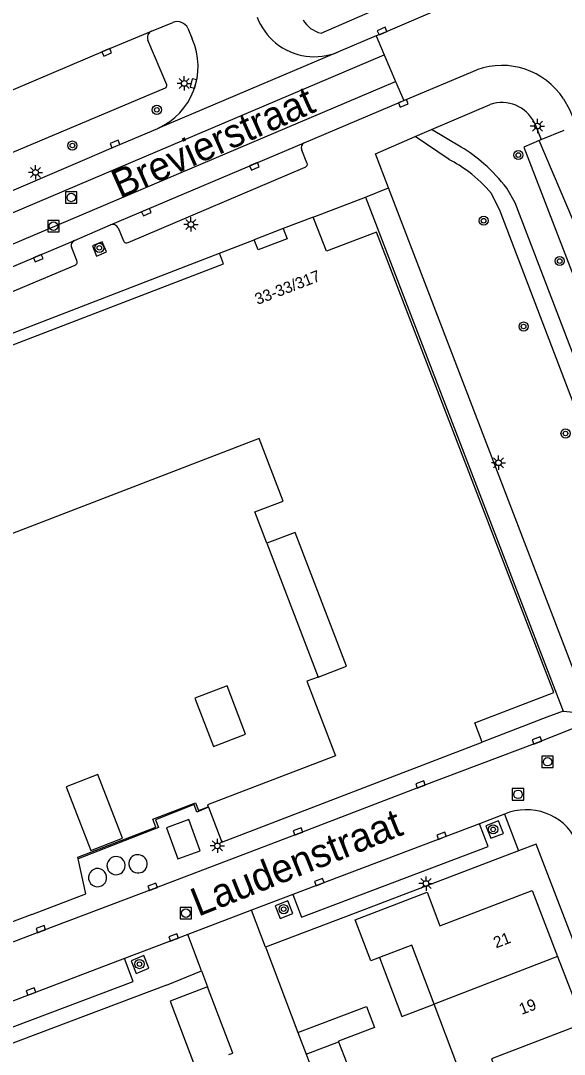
# Model space of a CAD drawing. Extents: x 136000 to 138005, y 398500 to 400500.
# Drawn here: x 137588 to 137635.7, y 399616.9 to 399707.5 of the extents above; entities that cross this region are included whole.
import ezdxf

# ---------------------------------------------------------------- set-up
doc = ezdxf.new("R2010")
doc.units = 0
for name, color, linetype in [('gg-afsc-hekwerk', 7, 'Continuous'), ('gg-afsc-muur', 7, 'Continuous'), ('gg-anno-huisnummerreeks BGT', 7, 'Continuous'), ('gg-anno-openbare ruimte label', 7, 'Continuous'), ('gg-bbg-bijgebouw', 7, 'Continuous'), ('gg-bbg-hoofdgebouw', 7, 'Continuous'), ('gg-bbg-lage trafo', 7, 'Continuous'), ('gg-bbg-luifel en loopbrug', 7, 'Continuous'), ('gg-bbg-onder overbouw', 7, 'Continuous'), ('gg-bbg-pand overbouw', 7, 'Continuous'), ('gg-bbg-tussenscheiding', 7, 'Continuous'), ('gg-knt-verharding', 7, 'Continuous'), ('gg-knt-verharding nz', 7, 'Continuous'), ('gg-kwrk-afval apart plaats', 7, 'Continuous'), ('gt-grn-groengrens', 7, 'Continuous'), ('gt-grn-vlakafsluiter', 7, 'Continuous'), ('gt-grn-weggrens', 7, 'Continuous'), ('gt-symb-boom', 7, 'Continuous'), ('gt-symb-kolk', 7, 'Continuous'), ('gt-symb-lichtmast', 7, 'Continuous'), ('gt-symb-rioolschacht', 7, 'Continuous')]:
    doc.layers.add(name, color=color, linetype=linetype)

# ---------------------------------------------------------------- blocks, each defined once
blk = doc.blocks.new('gt0-KOLK')
at = {"layer": 'gt-symb-kolk'}
blk.add_lwpolyline([(0, 0), (0.375, 0), (0.375, 0.4), (-0.375, 0.4), (-0.375, 0), (0, 0)], dxfattribs=at)
blk = doc.blocks.new('gt0-LMAST')
at = {"layer": 'gt-symb-lichtmast'}
for p, q in [((-0.182, 0.173), (-0.447, 0.438)), ((-0.005, 0.246), (-0.005, 0.621)), ((0.172, 0.173), (0.437, 0.438)), ((-0.255, -0.004), (-0.63, -0.004)), ((-0.182, -0.181), (-0.447, -0.446)), ((-0.005, -0.254), (-0.005, -0.629)), ((0.437, -0.446), (0.172, -0.181)), ((0.245, -0.004), (0.62, -0.004))]:
    blk.add_line(p, q, dxfattribs=at)
blk.add_circle((-0.005, -0.004), 0.25, dxfattribs=at)
blk = doc.blocks.new('gt0-BOOM')
at = {"layer": 'gt-symb-boom'}
for radius in [0.4, 0.2]:
    blk.add_circle((0, 0), radius, dxfattribs=at)
blk = doc.blocks.new('gt0-RS')
at = {"layer": 'gt-symb-rioolschacht'}
blk.add_lwpolyline([(-0.5, -0.5), (0.5, -0.5), (0.5, 0.5), (-0.5, 0.5)], close=True, dxfattribs=at)
blk.add_circle((0, 0), 0.375, dxfattribs=at)

msp = doc.modelspace()

# ---------------------------------------------------------------- linework, layer by layer
at = {"layer": 'gg-afsc-hekwerk'}
msp.add_line((137609.564, 399626.094), (137612.312, 399618.838), dxfattribs=at)
for points in [[(137593.063, 399634.067), (137593.037, 399634.188), (137599.867, 399636.843), (137599.61, 399637.519), (137603.353, 399638.962), (137603.605, 399638.286), (137604.463, 399638.619)], [(137589.006, 399629.183), (137593.729, 399630.973), (137593.063, 399634.067)]]:
    msp.add_lwpolyline(points, dxfattribs=at)
at = {"layer": 'gg-afsc-muur'}
for p, q in [((137617.332, 399629.305), (137609.482, 399626.316)), ((137609.482, 399626.316), (137609.564, 399626.094)), ((137600.795, 399622.988), (137588.036, 399618.163))]:
    msp.add_line(p, q, dxfattribs=at)
at = {"layer": 'gg-bbg-bijgebouw'}
for p, q in [((137606.607, 399617.023), (137604.406, 399622.829)), ((137612.312, 399618.838), (137613.036, 399616.937)), ((137606.264, 399616.893), (137606.607, 399617.023)), ((137613.036, 399616.937), (137613.75, 399615.065))]:
    msp.add_line(p, q, dxfattribs=at)
for points in [[(137604.406, 399622.829), (137601.122, 399621.581), (137603.267, 399615.923)], [(137612.312, 399618.838), (137618.329, 399621.117), (137619.034, 399619.256), (137615.87, 399618.057), (137615.883, 399618.023)], [(137615.883, 399618.023), (137616.595, 399616.143), (137613.75, 399615.065)]]:
    msp.add_lwpolyline(points, dxfattribs=at)
at = {"layer": 'gg-bbg-hoofdgebouw'}
for p, q in [((137613.655, 399690.324), (137611.023, 399689.314)), ((137613.663, 399690.327), (137613.655, 399690.324)), ((137605.443, 399687.161), (137608.488, 399688.341)), ((137604.463, 399638.619), (137604.479, 399638.577)), ((137624.265, 399621.318), (137624.263, 399621.322))]:
    msp.add_line(p, q, dxfattribs=at)
for points in [[(137628.475, 399644.287), (137627.84, 399645.967), (137634.741, 399648.628), (137619.204, 399689.011), (137614.821, 399687.335), (137613.774, 399690.019), (137613.663, 399690.327)], [(137573.094, 399644.79), (137568.256, 399643.757), (137563.08, 399668.608), (137563.044, 399668.705), (137568.126, 399670.664), (137567.766, 399671.601), (137605.804, 399686.228), (137605.443, 399687.161)], [(137609.588, 399661.719), (137608.535, 399664.468), (137611.031, 399665.426), (137608.93, 399670.896), (137576.183, 399658.312), (137577.151, 399653.826), (137571.401, 399652.591), (137573.094, 399644.79)], [(137614.095, 399649.996), (137616.589, 399650.956), (137612.086, 399662.678), (137609.588, 399661.719)], [(137614.095, 399649.996), (137613.115, 399649.619), (137615.618, 399643.072), (137604.402, 399638.777), (137604.463, 399638.619)], [(137604.479, 399638.577), (137605.663, 399635.503), (137628.475, 399644.287)], [(137619.46, 399625.401), (137618.711, 399625.116), (137617.343, 399628.711), (137623.652, 399631.137), (137624.768, 399628.186), (137632.854, 399631.275), (137635.081, 399625.493)], [(137624.263, 399621.322), (137622.3, 399626.482), (137619.46, 399625.401)], [(137635.081, 399625.493), (137637.347, 399619.611), (137629.286, 399616.51), (137630.413, 399613.543)], [(137626.095, 399611.901), (137624.106, 399611.145), (137622.72, 399614.715), (137626.263, 399616.066), (137624.265, 399621.318)]]:
    msp.add_lwpolyline(points, dxfattribs=at)
at = {"layer": 'gg-bbg-lage trafo'}
msp.add_lwpolyline([(137601.788, 399634.045), (137603.762, 399634.77), (137602.759, 399637.502), (137600.785, 399636.777), (137601.788, 399634.045)], dxfattribs=at)
at = {"layer": 'gg-bbg-luifel en loopbrug'}
msp.add_line((137609.588, 399661.719), (137614.095, 399649.996), dxfattribs=at)
for points in [[(137604.906, 399643.908), (137607.726, 399644.987), (137606.106, 399649.229), (137603.283, 399648.149), (137604.906, 399643.908)], [(137594.163, 399634.789), (137596.947, 399635.857), (137594.783, 399641.441), (137592.005, 399640.365), (137594.163, 399634.789)], [(137619.46, 399625.401), (137621.425, 399620.237), (137624.265, 399621.318)]]:
    msp.add_lwpolyline(points, dxfattribs=at)
at = {"layer": 'gg-bbg-onder overbouw'}
msp.add_lwpolyline([(137611.023, 399689.314), (137611.363, 399688.427), (137608.828, 399687.454), (137608.488, 399688.341)], dxfattribs=at)
at = {"layer": 'gg-bbg-pand overbouw'}
msp.add_line((137611.023, 399689.314), (137608.488, 399688.341), dxfattribs=at)
at = {"layer": 'gg-bbg-tussenscheiding'}
for p, q in [((137635.081, 399625.493), (137624.263, 399621.322)), ((137613.036, 399616.937), (137615.883, 399618.023))]:
    msp.add_line(p, q, dxfattribs=at)
at = {"layer": 'gg-knt-verharding'}
for p, q in [((137614.351, 399706.451), (137624.029, 399710.671)), ((137599.47, 399706.633), (137601.345, 399707.392)), ((137602.679, 399706.877), (137603.062, 399705.946)), ((137600.82, 399701.913), (137599.164, 399705.835)), ((137619.192, 399706.2), (137615.863, 399704.81)), ((137619.192, 399706.2), (137619.895, 399704.549)), ((137563.43, 399680.569), (137619.895, 399704.549)), ((137615.863, 399704.81), (137600.033, 399698.092)), ((137619.895, 399704.549), (137620.889, 399702.217)), ((137621.607, 399700.531), (137628.017, 399703.226)), ((137564.43, 399678.247), (137620.889, 399702.217)), ((137620.889, 399702.217), (137621.607, 399700.531)), ((137587.265, 399695.978), (137600.701, 399701.643)), ((137624.041, 399697.987), (137629.183, 399700.186)), ((137633.051, 399698.586), (137633.648, 399697.121)), ((137622.61, 399697.375), (137624.041, 399697.987)), ((137625.565, 399695.369), (137622.61, 399697.375)), ((137626.639, 399696.459), (137624.041, 399697.987)), ((137595.899, 399689.645), (137612.872, 399696.831)), ((137652.18, 399652.897), (137633.466, 399697.047)), ((137613.115, 399695.087), (137612.649, 399696.197)), ((137597.429, 399688.094), (137612.949, 399694.705)), ((137637.949, 399646.762), (137620.268, 399692.875)), ((137613.663, 399690.327), (137618.256, 399692.055)), ((137618.256, 399692.055), (137635.559, 399647.015)), ((137592.73, 399688.273), (137595.899, 399689.645)), ((137596.558, 399689.376), (137597.02, 399688.244)), ((137592.946, 399686.526), (137592.485, 399687.629)), ((137562.155, 399670.451), (137605.443, 399687.161)), ((137567.148, 399675.254), (137592.782, 399686.119)), ((137635.559, 399647.015), (137634.15, 399646.472)), ((137634.15, 399646.472), (137628.475, 399644.287)), ((137630.429, 399637.964), (137628.237, 399637.132)), ((137628.237, 399637.132), (137611.876, 399630.923)), ((137631.649, 399634.748), (137617.332, 399629.305)), ((137611.876, 399630.923), (137608.254, 399629.546)), ((137608.254, 399629.546), (137602.657, 399627.419)), ((137589.006, 399629.183), (137583.012, 399626.911)), ((137602.657, 399627.419), (137597.118, 399625.315))]:
    msp.add_line(p, q, dxfattribs=at)
for points in [[(137625.522, 399708.914), (137619.782, 399706.446), (137619.192, 399706.2)], [(137612.872, 399696.831), (137621.344, 399700.42), (137621.607, 399700.531)], [(137635.592, 399700.699), (137636.101, 399699.799), (137636.322, 399699.295), (137636.69, 399698.393)], [(137562.723, 399682.211), (137577.087, 399688.304), (137587.646, 399692.801), (137596.355, 399696.543), (137600.033, 399698.092)], [(137620.268, 399692.875), (137619.116, 399695.88), (137622.61, 399697.375)], [(137646.7, 399651.202), (137638.715, 399672.341), (137631.368, 399691.56), (137630.628, 399692.855)], [(137645.582, 399650.28), (137637.259, 399671.926), (137630.06, 399690.853), (137629.286, 399692.402)], [(137565.594, 399676.798), (137568.961, 399678.192), (137579.858, 399682.831), (137592.73, 399688.273)], [(137594.313, 399687.798), (137594.663, 399686.909), (137595.538, 399687.283), (137595.159, 399688.144), (137594.313, 399687.798)], [(137638.004, 399646.101), (137633.339, 399644.242), (137623.137, 399640.388), (137612.409, 399636.273), (137599.654, 399631.423), (137589.851, 399627.7), (137577.393, 399622.97), (137577.337, 399622.95)], [(137604.479, 399638.577), (137603.462, 399638.161), (137603.228, 399638.805), (137599.844, 399637.475), (137600.099, 399636.789), (137593.063, 399634.067)], [(137630.34, 399636.287), (137629.905, 399637.385), (137628.808, 399636.952), (137629.242, 399635.853), (137630.34, 399636.287)], [(137640.15, 399617.245), (137633.193, 399635.335), (137631.649, 399634.748)], [(137611.87, 399629.249), (137611.447, 399630.361), (137610.335, 399629.938), (137610.757, 399628.827), (137611.87, 399629.249)], [(137597.118, 399625.315), (137589.003, 399622.233), (137580.777, 399619.097)], [(137599.252, 399624.461), (137598.802, 399625.568), (137597.7, 399625.12), (137598.15, 399624.013), (137599.252, 399624.461)], [(137588.036, 399618.163), (137578.582, 399614.643), (137593.077, 399547.694), (137625.991, 399554.862), (137627.072, 399555.285)]]:
    msp.add_lwpolyline(points, dxfattribs=at)
for centre, radius, start, end in [((137601.724, 399706.389), 1.073, 27.0832, 110.69794), ((137613.781, 399709.773), 5.396, 200.90526, 230.71241), ((137614.861, 399708.787), 2.391, 209.13689, 257.69441), ((137599.785, 399706.055), 0.658, 118.54911, 199.49139), ((137597.597, 399703.543), 5.97, 294.08407, 23.73633), ((137613.766, 399709.765), 5.381, 230.7776, 292.93302), ((137630.219, 399697.209), 6.407, 33.0045, 110.09837), ((137600.543, 399701.874), 0.28, 304.37111, 8.05881), ((137630.214, 399697.204), 3.155, 25.97293, 109.08216), ((137613.079, 399696.402), 0.476, 115.76368, 205.4792), ((137618.977, 399683.988), 14.636, 48.75346, 58.43459), ((137612.89, 399694.958), 0.259, 283.09303, 29.93178), ((137619.991, 399684.596), 12.129, 52.97649, 62.64435), ((137618.967, 399683.947), 14.674, 37.37789, 48.83054), ((137619.947, 399684.495), 12.237, 40.25201, 53.09386), ((137596.082, 399689.151), 0.527, 25.28542, 110.30458), ((137592.929, 399687.829), 0.487, 114.14756, 204.19533), ((137597.29, 399688.347), 0.289, 200.89157, 298.82759), ((137592.675, 399686.398), 0.299, 290.86844, 25.23778), ((137632.366, 399633.496), 4.869, 26.43414, 113.43609)]:
    msp.add_arc(centre, radius, start, end, dxfattribs=at)
at = {"layer": 'gg-knt-verharding nz'}
for p, q in [((137609.482, 399626.316), (137608.254, 399629.546)), ((137603.866, 399624.236), (137602.657, 399627.419)), ((137600.795, 399622.988), (137603.866, 399624.236)), ((137603.866, 399624.236), (137604.406, 399622.829))]:
    msp.add_line(p, q, dxfattribs=at)
for points in [[(137584.62, 399700.328), (137595.486, 399704.951), (137599.47, 399706.633)], [(137611.876, 399630.923), (137612.634, 399628.928), (137628.996, 399635.134), (137628.237, 399637.132)], [(137580.777, 399619.097), (137581.526, 399617.133), (137597.887, 399623.298), (137597.118, 399625.315)]]:
    msp.add_lwpolyline(points, dxfattribs=at)
at = {"layer": 'gg-kwrk-afval apart plaats'}
for centre, radius, start, end in [((137596.374, 399633.458), 0.795, 136.47558, 317.09151), ((137596.379, 399633.465), 0.795, 316.47217, 137.09492), ((137598.305, 399633.624), 0.809, 129.49807, 308.16427), ((137598.29, 399633.613), 0.809, 309.49807, 128.16427), ((137594.759, 399632.412), 0.795, 324.76399, 145.5176), ((137594.754, 399632.403), 0.795, 144.76399, 325.5176)]:
    msp.add_arc(centre, radius, start, end, dxfattribs=at)
at = {"layer": 'gt-grn-groengrens'}
for p, q in [((137633.466, 399697.047), (137632.134, 399696.466)), ((137632.134, 399696.466), (137648.999, 399652.513))]:
    msp.add_line(p, q, dxfattribs=at)
at = {"layer": 'gt-grn-vlakafsluiter'}
for p, q in [((137633.648, 399697.121), (137635.675, 399697.938)), ((137633.466, 399697.047), (137633.648, 399697.121))]:
    msp.add_line(p, q, dxfattribs=at)
at = {"layer": 'gt-grn-weggrens'}
for p, q in [((137618.256, 399692.055), (137620.268, 399692.875)), ((137635.559, 399647.015), (137637.949, 399646.762)), ((137630.429, 399637.964), (137631.649, 399634.748))]:
    msp.add_line(p, q, dxfattribs=at)

# ---------------------------------------------------------------- block references
at = {"layer": 'gt-symb-boom'}
for p in [(137599.951, 399699.724), (137592.55, 399696.593), (137631.641, 399695.757), (137628.595, 399690.001), (137594.913, 399687.627), (137635.275, 399686.463), (137632.102, 399680.725), (137635.782, 399671.344), (137629.437, 399636.637), (137611.069, 399629.638), (137598.433, 399624.825)]:
    msp.add_blockref('gt0-BOOM', p, dxfattribs=at)
at = {"layer": 'gt-symb-kolk'}
for p, rotation in [((137619.782, 399706.446), 23.26852023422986), ((137595.486, 399704.951), -157.6501502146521), ((137603.362, 399701.992), 76.71927868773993), ((137621.643, 399700.112), 22.953824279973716), ((137596.355, 399696.543), 22.34984978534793), ((137608.583, 399694.584), 22.971832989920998), ((137599.113, 399690.57), 22.97183299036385), ((137589.63, 399686.536), 22.953824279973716), ((137633.339, 399644.242), 20.69394093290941), ((137623.137, 399640.388), 20.69394093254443), ((137612.409, 399636.273), 20.98768459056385), ((137624.98, 399635.895), 20.867745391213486), ((137614.27, 399631.833), 20.867745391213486), ((137599.654, 399631.423), 20.798794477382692), ((137589.851, 399627.7), 20.798794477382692), ((137601.494, 399626.977), 20.867745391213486), ((137589.003, 399622.233), 20.867745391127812)]:
    msp.add_blockref('gt0-KOLK', p, dxfattribs=dict(at, rotation=rotation))
at = {"layer": 'gt-symb-lichtmast'}
for p in [(137602.36, 399702.047), (137633.32, 399698.306), (137589.32, 399694.244), (137602.943, 399689.681), (137629.911, 399668.785), (137605.262, 399635.196), (137623.554, 399631.893)]:
    msp.add_blockref('gt0-LMAST', p, dxfattribs=at)
at = {"layer": 'gt-symb-rioolschacht'}
for p in [(137592.451, 399692.048), (137590.888, 399689.525), (137634.21, 399642.571), (137631.615, 399639.71), (137602.498, 399629.288)]:
    msp.add_blockref('gt0-RS', p, dxfattribs=at)

# ---------------------------------------------------------------- texts
at = {"layer": 'gg-anno-huisnummerreeks BGT'}
for s, rotation, p in [('33-33/317', 21, (137608.771, 399682.612)), ('21', 21.1, (137629.69, 399626.199)), ('19', 21.1, (137631.936, 399620.367))]:
    msp.add_text(s, height=1, rotation=rotation, dxfattribs=at).set_placement(p)
at = {"layer": 'gg-anno-openbare ruimte label'}
for s, rotation, p in [('Brevierstraat', 24, (137596.715, 399691.91)), ('Laudenstraat', 21.8, (137603.575, 399628.965))]:
    msp.add_text(s, height=2.5, rotation=rotation, dxfattribs=at).set_placement(p)

doc.saveas('drawing.dxf')
